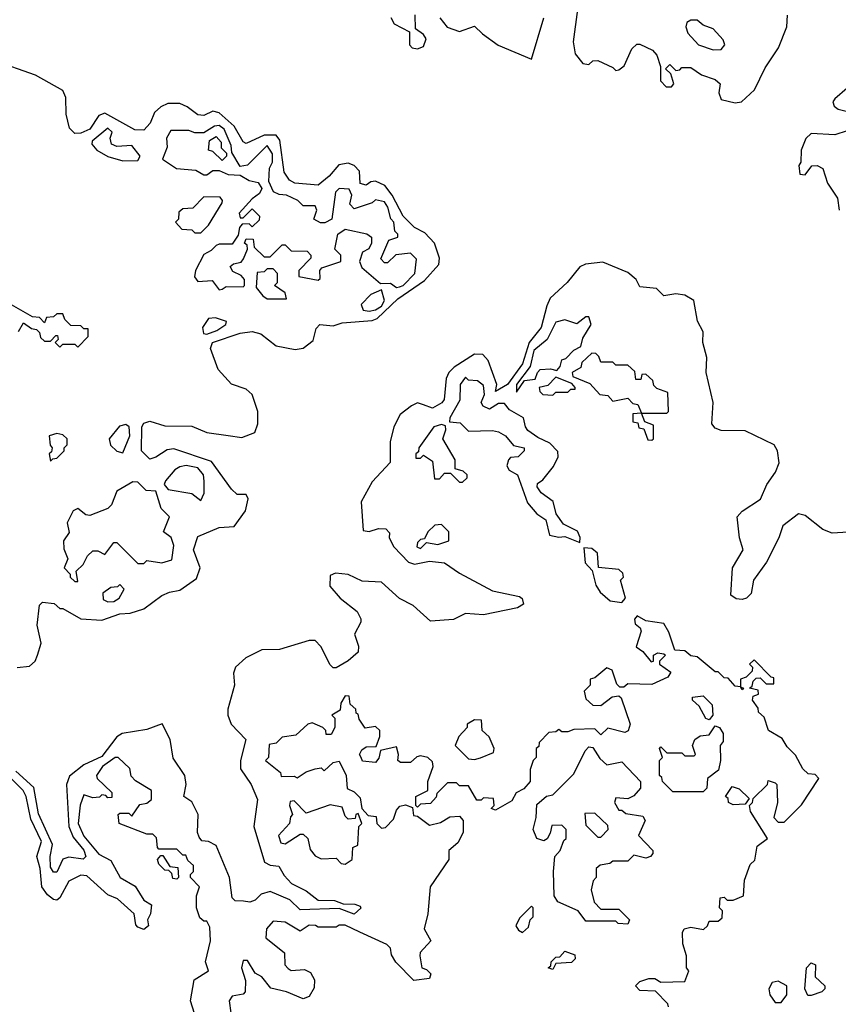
# Model space of a CAD drawing. Extents: x 2737310 to 2869991, y 870230 to 1012730.
# Tile 353 of 479: x 2802292 to 2805015, y 948374 to 951649. Entities that reach past the tile are written whole.
import ezdxf

# ---------------------------------------------------------------- set-up
doc = ezdxf.new("R2010")
doc.units = 0

msp = doc.modelspace()

# ---------------------------------------------------------------- linework, layer by layer
at = {"layer": '0CON02XD'}
for points in [[(2804147.5, 951682.5), (2804133.3, 951575), (2804140, 951535), (2804165, 951503.3), (2804185, 951500), (2804198.3, 951511.7), (2804215, 951512.5), (2804265, 951490), (2804275, 951480), (2804285, 951482.5), (2804302.5, 951495), (2804328.3, 951551.7), (2804345, 951567.5), (2804355, 951567.5), (2804396.9, 951546.9), (2804411.2, 951531.2), (2804423, 951493), (2804423.8, 951445), (2804442.5, 951425), (2804460, 951425), (2804467.5, 951435), (2804458.3, 951468.3), (2804440, 951485), (2804455, 951500), (2804475, 951480), (2804488.3, 951481.7), (2804495, 951490), (2804525, 951490), (2804560, 951465), (2804605, 951450), (2804622.5, 951435), (2804618, 951405), (2804625, 951383.8), (2804672.3, 951372.3), (2804692.5, 951375), (2804736, 951415), (2804771.5, 951488.5), (2804815.8, 951555), (2804843.8, 951625), (2804845.8, 951664.2)], [(2803526.1, 951656.1), (2803537.5, 951635), (2803588.3, 951608.3), (2803588.8, 951565), (2803597.5, 951555), (2803615, 951552), (2803635, 951560), (2803643.8, 951585), (2803635, 951600), (2803608.3, 951618.3), (2803607.5, 951665)], [(2803690, 951655), (2803713.6, 951623.6), (2803755, 951610), (2803805, 951627.5), (2803831.2, 951601.2), (2803883.9, 951563.9), (2803995, 951517.5), (2804035.7, 951655)], [(2804598.3, 951548.3), (2804625, 951550), (2804637.5, 951565), (2804631.7, 951581.7), (2804598.3, 951618.3), (2804565, 951630), (2804545, 951647.5), (2804525, 951647.5), (2804510.7, 951639.3), (2804507.5, 951625), (2804514.1, 951604.1), (2804550, 951565), (2804598.3, 951548.3)], [(2802283.6, 949493.6), (2802325, 949498.8), (2802343.3, 949515), (2802351.2, 949535), (2802363.8, 949575), (2802350, 949635), (2802358.3, 949701.7), (2802368.3, 949711.7), (2802407, 949707), (2802425, 949690), (2802435, 949690), (2802495, 949656.2), (2802565, 949651.2), (2802625, 949672), (2802660, 949675), (2802705, 949688.8), (2802765, 949733.3), (2802790, 949745), (2802825, 949751.2), (2802879.7, 949790.3), (2802892, 949825), (2802870, 949885), (2802885, 949930), (2802955, 949960), (2803005, 949963.3), (2803043.3, 950015), (2803052.5, 950055), (2803045, 950070), (2803015, 950070), (2802997, 950087), (2802929.5, 950179.5), (2802805, 950221.2), (2802782.3, 950217.7), (2802745, 950193.3), (2802725, 950187.5), (2802697.5, 950215), (2802698, 950295), (2802705, 950306.7), (2802725, 950313.8), (2802775, 950298), (2802865, 950296.7), (2802915, 950276), (2802986, 950266), (2803030.7, 950259.3), (2803073.9, 950276.1), (2803084, 950305), (2803084, 950345), (2803065, 950402.5), (2803045, 950420), (2802996.4, 950436.4), (2802952.5, 950485), (2802926.7, 950555), (2802933.8, 950575), (2803025, 950606), (2803065, 950612), (2803093.8, 950603.8), (2803145, 950563.8), (2803208.3, 950551.7), (2803235, 950556.7), (2803268.3, 950581.7), (2803278.3, 950621.7), (2803290, 950635), (2803335, 950630.8), (2803365, 950640.6), (2803465, 950648.1), (2803481.2, 950655), (2803549.7, 950720.3), (2803638.5, 950781.5), (2803686.2, 950835), (2803688.8, 950855), (2803672, 950905), (2803640, 950940), (2803605, 950958), (2803567.5, 950995), (2803531.4, 951065), (2803506.8, 951096.8), (2803475, 951111.2), (2803460.5, 951109.5), (2803445, 951098.8), (2803425, 951103.8), (2803422, 951145), (2803405, 951164.2), (2803385, 951171.4), (2803353.5, 951166.5), (2803321.4, 951128.6), (2803285, 951098), (2803207.5, 951105), (2803190, 951115), (2803171.2, 951141.2), (2803157.6, 951247.6), (2803145, 951264.2), (2803105, 951264.4), (2803045, 951236.7), (2803035, 951242.5), (2803005.7, 951295), (2802955, 951339.2), (2802935, 951344.2), (2802905, 951330), (2802885, 951332), (2802849.4, 951359.4), (2802825, 951370), (2802785, 951370), (2802761.1, 951358.9), (2802740.2, 951339.8), (2802725.5, 951304.5), (2802705, 951280.8), (2802675, 951282.5), (2802575, 951337.5), (2802555, 951330), (2802525, 951284.2), (2802495, 951270.8), (2802475, 951270), (2802457.7, 951287.7), (2802447.1, 951335), (2802445, 951390), (2802435, 951413.3), (2802345, 951464), (2802205, 951513.3)], [(2805045, 951421.2), (2805003.3, 951385), (2804996.7, 951375), (2805001.2, 951361.2), (2805015, 951350.8), (2805082.5, 951335)], [(2802955, 950750), (2802965, 950752.5), (2802978.3, 950761.7), (2803035, 950760), (2803040, 950765), (2803040, 950785), (2803028.3, 950798.3), (2803000.7, 950810.7), (2802992.5, 950827.5), (2803003, 950837), (2803028.3, 950841.7), (2803037, 950853), (2803050, 950885), (2803048.3, 950898.3), (2803040, 950905), (2803045, 950920), (2803068.3, 950918.3), (2803071.7, 950891.7), (2803105, 950860), (2803125, 950860), (2803165, 950900), (2803175, 950900), (2803195, 950880), (2803248.3, 950878.3), (2803260, 950865), (2803260, 950855), (2803220, 950815), (2803220, 950795), (2803285, 950782.5), (2803291.7, 950788.3), (2803290, 950815), (2803297, 950823), (2803360, 950845), (2803360, 950865), (2803340, 950885), (2803350, 950935), (2803375, 950952.5), (2803447, 950937), (2803462.5, 950925), (2803462.5, 950905), (2803453, 950887), (2803432.5, 950875), (2803422.5, 950845), (2803430, 950825), (2803491.7, 950771.7), (2803525, 950772.5), (2803545, 950757.5), (2803555, 950760), (2803567.5, 950765), (2803606.7, 950805), (2803611.7, 950851.7), (2803591.7, 950871.7), (2803543, 950867), (2803515, 950840), (2803505, 950840), (2803493, 950853), (2803520, 950915), (2803550, 950925), (2803550, 950935), (2803540, 950945), (2803536.7, 950975), (2803526.2, 950986.2), (2803516.2, 951025), (2803505, 951042.5), (2803475, 951050), (2803465, 951040), (2803405, 951020), (2803390, 951035), (2803396.7, 951065), (2803387.5, 951085), (2803355, 951087.5), (2803342.5, 951075), (2803330, 950985), (2803307, 950973), (2803293, 950973), (2803270, 950985), (2803280, 951015), (2803275, 951030), (2803235, 951030), (2803217, 951047), (2803180, 951065), (2803155, 951067.5), (2803136.7, 951076.7), (2803120.7, 951110.7), (2803123.3, 951155), (2803133.3, 951175), (2803133, 951203), (2803115, 951230), (2803050, 951165), (2803025, 951160), (2802997.5, 951207.5), (2802995, 951230), (2802972.5, 951285), (2802955, 951296.7), (2802940, 951295), (2802905, 951272.5), (2802875, 951272.5), (2802855, 951280), (2802795, 951280), (2802780, 951255), (2802782.5, 951225), (2802767.5, 951185), (2802814.1, 951154.1), (2802878.3, 951148.3), (2802905, 951132.5), (2802915, 951132.5), (2802935, 951147.5), (2802955, 951147.5), (2802985, 951134), (2803025, 951131.2), (2803055, 951113.8), (2803085, 951107.5), (2803097, 951087), (2803089.3, 951070.7), (2803065, 951052.5), (2803022.5, 951005), (2803025, 950990), (2803035, 950990), (2803065, 951020), (2803090, 950995), (2803088.3, 950981.7), (2803065, 950960), (2803055, 950970), (2803031.7, 950968.3), (2803023, 950957), (2803018.3, 950931.7), (2802998.3, 950901.7), (2802955, 950902.5), (2802945, 950897.5), (2802929.3, 950880.7), (2802905, 950867.5), (2802876.7, 950815), (2802873.9, 950793.9), (2802885, 950777.5), (2802931.7, 950781.7), (2802955, 950750)], [(2802635, 951178.8), (2802685, 951180), (2802692.5, 951195), (2802665, 951230), (2802615, 951227.5), (2802597.5, 951235), (2802592.5, 951255), (2802600, 951275), (2802585, 951287.5), (2802533.3, 951245), (2802532.5, 951235), (2802548.8, 951215), (2802585, 951193.3), (2802635, 951178.8)], [(2802965, 951180), (2802935, 951210), (2802920, 951215), (2802923, 951247), (2802945, 951260), (2802961.7, 951241.7), (2802962.5, 951222.5), (2802980, 951205), (2802980, 951195), (2802965, 951180)], [(2805045, 951278.8), (2805003.8, 951266.2), (2804925, 951270), (2804906.8, 951253.2), (2804891.2, 951215), (2804890, 951175), (2804883.6, 951163.6), (2804887.5, 951135), (2804905, 951132.5), (2804927, 951163), (2804945, 951163.8), (2804963.9, 951153.9), (2804978.8, 951105), (2805012.5, 951055), (2805017.5, 951015)], [(2802895, 950940), (2802920, 950965), (2802965, 951040), (2802967, 951047), (2802958.3, 951058.3), (2802905, 951060), (2802868.3, 951021.7), (2802835, 951020), (2802821.7, 951008.3), (2802820, 950985), (2802810, 950975), (2802831.7, 950951.7), (2802865, 950950), (2802875, 950940), (2802895, 950940)], [(2805065, 949945.7), (2804995, 949940.8), (2804963.3, 949953.3), (2804905, 950000), (2804882.5, 950005), (2804830.8, 949965), (2804817.5, 949925), (2804775.9, 949844.1), (2804732.5, 949785), (2804725, 949740), (2804710, 949725), (2804695, 949720), (2804675, 949722.5), (2804657.5, 949735), (2804662.5, 949825), (2804698.8, 949885), (2804686.7, 949925), (2804678.8, 949995), (2804695.6, 950014.4), (2804755.8, 950054.2), (2804777.6, 950102.4), (2804806.3, 950143.7), (2804817.8, 950175), (2804812.9, 950215), (2804802, 950235), (2804705, 950281.2), (2804625, 950282), (2804605, 950290), (2804594, 950304), (2804599.2, 950375), (2804576, 950475), (2804578, 950525), (2804564, 950575), (2804565, 950610), (2804546.1, 950646.1), (2804534, 950715), (2804505, 950732.5), (2804475, 950737.1), (2804435, 950730), (2804410, 950755), (2804355, 950760), (2804342.5, 950785), (2804315, 950807.5), (2804231.7, 950841.7), (2804173.9, 950836.1), (2804155, 950826.7), (2804113.3, 950775), (2804057, 950723), (2804045, 950697.5), (2804027.1, 950625), (2803987.1, 950575), (2803965, 950503.8), (2803915, 950435.8), (2803875, 950412.5), (2803878.8, 950435), (2803850, 950515), (2803832.5, 950535), (2803805, 950536), (2803737, 950493), (2803720, 950475), (2803710.8, 950455), (2803704.1, 950385.9), (2803695.7, 950374.3), (2803665, 950356.2), (2803635, 950368), (2803615, 950374), (2803595, 950364.2), (2803558, 950335), (2803536, 950295), (2803524, 950245), (2803523.9, 950176.1), (2803465, 950111.2), (2803427.5, 950045), (2803435, 949950), (2803455, 949946.7), (2803485, 949956.7), (2803510, 949955), (2803521.7, 949941.7), (2803521.2, 949925), (2803536.7, 949895), (2803585, 949844), (2803605, 949838), (2803655, 949847.5), (2803705, 949842.5), (2803755, 949807.5), (2803865, 949748.8), (2803955, 949730), (2803963.3, 949723.3), (2803967.5, 949705), (2803948, 949692), (2803835, 949668.8), (2803775, 949673.8), (2803735, 949653.3), (2803658.3, 949648.3), (2803600.7, 949700.7), (2803555, 949723.3), (2803495, 949778), (2803431.7, 949781.7), (2803385, 949803.3), (2803342, 949808), (2803325, 949800), (2803324.1, 949764.1), (2803357.5, 949725), (2803415, 949680), (2803426.2, 949656.2), (2803426.7, 949645), (2803406.2, 949605), (2803418.8, 949565), (2803417.5, 949545), (2803385, 949516.7), (2803345, 949493.3), (2803335, 949493.3), (2803325, 949502.5), (2803294.2, 949564.2), (2803275, 949583.8), (2803255, 949583.8), (2803156.1, 949553.9), (2803097.7, 949552.3), (2803044.2, 949525.8), (2803010, 949495), (2803003.3, 949475), (2803006.7, 949435), (2802983.8, 949355), (2802983.8, 949335), (2802995.9, 949305.9), (2803043.8, 949255), (2803026.7, 949185), (2803027, 949157), (2803062.5, 949105), (2803083.3, 949055), (2803071.2, 948965), (2803106.4, 948846.4), (2803125, 948836.7), (2803153.6, 948833.6), (2803171.7, 948801.7), (2803196.1, 948776.1), (2803245, 948751.2), (2803285, 948720), (2803339.3, 948719.3), (2803368.3, 948708.3), (2803406.4, 948706.4), (2803425, 948700), (2803427, 948693), (2803405, 948673.8), (2803355, 948692.5), (2803225, 948687.5), (2803190.7, 948720.7), (2803125, 948748.8), (2803095, 948740), (2803075, 948720), (2803057, 948713), (2803037, 948717), (2803008.3, 948718.3), (2802998.3, 948728.3), (2802990, 948795), (2802945, 948902.5), (2802920, 948915), (2802897.5, 948917.5), (2802889.3, 948929.3), (2802883.8, 948945), (2802886, 949005), (2802865, 949047.5), (2802837.5, 949065), (2802846.2, 949105), (2802841.2, 949135), (2802802.3, 949192.3), (2802792, 949255), (2802766.2, 949306.2), (2802715, 949288), (2802632.5, 949275), (2802615, 949263.3), (2802565, 949197.5), (2802505, 949170), (2802457.7, 949132.3), (2802448, 949105), (2802455.7, 948965), (2802470, 948930), (2802505, 948886.7), (2802512.5, 948865), (2802503, 948857), (2802455, 948863.3), (2802435, 948856.7), (2802415, 948813.3), (2802405, 948813.3), (2802395, 948830), (2802393.8, 948865), (2802401.2, 948905), (2802355, 949007.5), (2802338.8, 949095), (2802279.7, 949149.7)], [(2803180, 950720), (2803175, 950740), (2803140, 950765), (2803150, 950775), (2803150, 950805), (2803135, 950820), (2803115, 950820), (2803105, 950810), (2803081.7, 950808.3), (2803078.3, 950758.3), (2803100.7, 950730.7), (2803115, 950720), (2803175, 950720), (2803180, 950720)], [(2803455, 950678.8), (2803475, 950684), (2803495, 950696.2), (2803505.8, 950715), (2803495, 950750), (2803460, 950735), (2803428.3, 950701.7), (2803435, 950682.5), (2803455, 950678.8)], [(2802288.3, 950611.7), (2802305, 950640), (2802331.7, 950621.7), (2802348.3, 950618.3), (2802358.3, 950608.3), (2802361.7, 950591.7), (2802375, 950580), (2802395, 950580), (2802411.7, 950598.3), (2802418.3, 950598.3), (2802420, 950585), (2802410, 950575), (2802425, 950560), (2802435, 950570), (2802475, 950570), (2802485, 950560), (2802520, 950595), (2802520, 950620), (2802505, 950620), (2802495, 950630), (2802461.7, 950631.7), (2802441.7, 950651.7), (2802435, 950670), (2802415, 950670), (2802405, 950660), (2802381.7, 950658.3), (2802375, 950640), (2802358.3, 950658.3), (2802335, 950660), (2802265, 950700)], [(2802915, 950603.3), (2802947.5, 950615), (2802977.5, 950635), (2802980, 950645), (2802943, 950657), (2802920, 950655), (2802900, 950625), (2802903.3, 950605), (2802915, 950603.3)], [(2803945, 950410), (2803971.7, 950448.3), (2804007, 950453), (2804014.2, 950475.8), (2804023.3, 950485), (2804058, 950488), (2804078.3, 950481.7), (2804090, 950495), (2804095, 950517.5), (2804108.3, 950521.7), (2804135, 950550), (2804158.3, 950561.7), (2804165, 950590), (2804193.3, 950635), (2804185, 950660), (2804175, 950660), (2804145, 950637.5), (2804105, 950650), (2804075, 950642.5), (2804046.7, 950585), (2804001.7, 950548.3), (2803990, 950495), (2803944.2, 950435), (2803945, 950410)], [(2804445, 950340), (2804450, 950345), (2804448.3, 950408.3), (2804411.7, 950421.7), (2804401.7, 950431.7), (2804398.3, 950448.3), (2804375, 950470), (2804361.7, 950468.3), (2804358.3, 950451.7), (2804341.7, 950451.7), (2804338.3, 950478.3), (2804315, 950500), (2804275, 950500), (2804265, 950510), (2804225, 950510), (2804218.3, 950528.3), (2804208.3, 950538.3), (2804195, 950540), (2804161.7, 950508.3), (2804158.3, 950491.7), (2804130, 950475), (2804131.7, 950461.7), (2804188.3, 950438.3), (2804221.7, 950401.7), (2804248.3, 950398.3), (2804265, 950380), (2804315, 950390), (2804331.7, 950371.7), (2804348.3, 950368.3), (2804360, 950340), (2804445, 950340)], [(2804155, 949910), (2804156.4, 949926.4), (2804148, 949948), (2804100.5, 949970.5), (2804076.7, 950005), (2804066, 950046), (2804026.7, 950075), (2804013.3, 950095), (2804014.2, 950105.8), (2804032, 950118), (2804067.3, 950162.7), (2804083.3, 950195), (2804082.5, 950212.5), (2804055, 950240), (2804015, 950258.8), (2803982.5, 950282.5), (2803974, 950294), (2803967.5, 950325), (2803921.2, 950351.2), (2803905, 950372.5), (2803885, 950372.5), (2803855, 950353.3), (2803833.6, 950363.6), (2803827.5, 950375), (2803837.7, 950402.3), (2803835, 950432.5), (2803815, 950447.5), (2803785, 950450), (2803775, 950460), (2803757.5, 950435), (2803756.4, 950383.6), (2803722.5, 950325), (2803721.7, 950311.7), (2803757.5, 950307.5), (2803785, 950280), (2803865, 950282.5), (2803885, 950277.5), (2803907.5, 950265), (2803935, 950232.5), (2803970, 950225), (2803970, 950215), (2803950, 950195), (2803925, 950192.5), (2803917.5, 950185), (2803912.5, 950165), (2803920.7, 950150.7), (2803947.5, 950135), (2803981.2, 950041.2), (2804012.5, 950005), (2804042.5, 949985), (2804053.9, 949933.9), (2804085, 949927.5), (2804105, 949930), (2804155, 949910)], [(2804065, 950400), (2804075, 950410), (2804115, 950410), (2804125, 950420), (2804140, 950420), (2804140, 950425), (2804128.3, 950438.3), (2804075, 950460), (2804048.3, 950431.7), (2804020, 950425), (2804021.7, 950411.7), (2804031.7, 950401.7), (2804065, 950400)], [(2804395, 950250), (2804400, 950255), (2804400, 950300), (2804371.7, 950311.7), (2804360, 950340), (2804331.7, 950338.3), (2804331.7, 950311.7), (2804348.3, 950308.3), (2804351.7, 950291.7), (2804368.3, 950288.3), (2804381.7, 950251.7), (2804395, 950250)], [(2802635, 950207.5), (2802658.8, 950265), (2802656.7, 950295), (2802645, 950302.5), (2802623.6, 950296.4), (2802590, 950255), (2802594.1, 950234.1), (2802615, 950213.3), (2802635, 950207.5)], [(2803765, 950110), (2803780, 950125), (2803780, 950135), (2803767, 950147), (2803740, 950155), (2803740, 950185), (2803700, 950255), (2803710, 950285), (2803708.3, 950298.3), (2803695, 950302.5), (2803670, 950295), (2803620, 950225), (2803618.3, 950211.7), (2803610, 950205), (2803610, 950190), (2803625, 950190), (2803635, 950200), (2803665, 950180), (2803671.7, 950121.7), (2803688.3, 950121.7), (2803705, 950140), (2803725, 950140), (2803755, 950110), (2803765, 950110)], [(2802395, 950180), (2802401.7, 950188.3), (2802415, 950190), (2802440, 950215), (2802440, 950225), (2802450, 950235), (2802450, 950255), (2802435, 950267.5), (2802415, 950272.5), (2802390, 950265), (2802393, 950233), (2802400, 950225), (2802398.3, 950211.7), (2802390, 950205), (2802395, 950180)], [(2802895, 950050), (2802906.1, 950073.9), (2802906.1, 950113.9), (2802903.8, 950135), (2802885, 950158), (2802845.7, 950165.7), (2802825, 950162), (2802808, 950152), (2802777.5, 950115), (2802773, 950103), (2802786.4, 950086.4), (2802865, 950073.3), (2802895, 950050)], [(2802485, 949780), (2802480, 949815), (2802503, 949837), (2802517.5, 949865), (2802535, 949882.5), (2802551.7, 949881.7), (2802575, 949870), (2802605, 949910), (2802615, 949910), (2802685, 949840), (2802705, 949840), (2802715, 949850), (2802765, 949842.5), (2802798.3, 949851.7), (2802805, 949900), (2802796.1, 949926.1), (2802770, 949945), (2802790, 949995), (2802763, 950023), (2802745, 950080), (2802713, 950083), (2802685, 950110), (2802668.3, 950111.7), (2802615, 950080), (2802597.5, 950035), (2802585, 950022.5), (2802525, 950000), (2802511.7, 950001.7), (2802485, 950022.5), (2802470, 950015), (2802450, 949975), (2802457, 949943), (2802437.5, 949915), (2802438.3, 949888.3), (2802452.5, 949855), (2802440, 949825), (2802460, 949805), (2802460, 949795), (2802475, 949780), (2802485, 949780)], [(2803625, 949890), (2803645, 949910), (2803683, 949903), (2803720, 949915), (2803720, 949945), (2803695, 949970), (2803673, 949967), (2803650, 949945), (2803638.3, 949921.7), (2803625, 949920), (2803615, 949910), (2803612.5, 949895), (2803625, 949890)], [(2804295, 949710), (2804307.5, 949725), (2804290, 949785), (2804300, 949795), (2804298.3, 949808.3), (2804285, 949820), (2804217, 949827), (2804213.8, 949873.8), (2804195, 949890), (2804168.3, 949891.7), (2804172.7, 949842.7), (2804196.7, 949816.7), (2804208.3, 949768.3), (2804222.5, 949745), (2804256.1, 949716.1), (2804295, 949710)], [(2802585, 949712.5), (2802605, 949713.3), (2802622.5, 949725), (2802640, 949755), (2802625, 949770), (2802617.5, 949762.5), (2802595, 949760), (2802568.3, 949741.7), (2802570, 949720), (2802585, 949712.5)], [(2804450, 948365), (2804447.5, 948375), (2804407, 948417), (2804355, 948420), (2804340, 948435), (2804355, 948450), (2804385, 948460), (2804405, 948460), (2804425, 948447.5), (2804505, 948450), (2804517.5, 948485), (2804510, 948495), (2804510, 948535), (2804497.5, 948575), (2804497, 948613), (2804502.5, 948625), (2804525, 948630), (2804567, 948623), (2804580, 948635), (2804585, 948650), (2804615, 948650), (2804628.3, 948661.7), (2804630, 948685), (2804620, 948695), (2804621.7, 948728.3), (2804635, 948730), (2804645, 948720), (2804665, 948720), (2804700, 948735), (2804703, 948787), (2804721.7, 948838.3), (2804737, 948853), (2804745, 948900), (2804780, 948925), (2804722.5, 949015), (2804720, 949035), (2804730, 949045), (2804731.7, 949058.3), (2804780, 949105), (2804781.7, 949118.3), (2804805, 949110), (2804810, 949105), (2804812.5, 949045), (2804800, 948995), (2804815, 948980), (2804835, 948980), (2804893, 949037), (2804950, 949125), (2804938.3, 949138.3), (2804915, 949140), (2804897, 949157), (2804872.5, 949202.5), (2804845, 949230), (2804828.3, 949258.3), (2804782.5, 949285), (2804768.3, 949328.3), (2804750, 949345), (2804748.3, 949358.3), (2804730, 949385), (2804731.7, 949398.3), (2804750, 949405), (2804748.3, 949418.3), (2804720, 949425), (2804728.3, 949431.7), (2804731.7, 949448.3), (2804741.7, 949458.3), (2804755, 949460), (2804775, 949440), (2804800, 949440), (2804800, 949460), (2804791.7, 949461.7), (2804735, 949520), (2804720, 949505), (2804730, 949495), (2804728.3, 949481.7), (2804708.3, 949461.7), (2804690, 949455), (2804690, 949430), (2804700, 949425), (2804695, 949420), (2804690, 949430), (2804671.7, 949431.7), (2804648.3, 949458.3), (2804635, 949460), (2804615, 949480), (2804605, 949480), (2804545, 949530), (2804525, 949532.5), (2804505, 949550), (2804471.7, 949551.7), (2804451.7, 949611.7), (2804435, 949640), (2804375, 949648.8), (2804346.1, 949666.1), (2804336.7, 949655), (2804339.3, 949639.3), (2804356.1, 949626.1), (2804358.8, 949615), (2804343, 949563), (2804365, 949547.5), (2804393, 949513), (2804400, 949515), (2804400, 949535), (2804415, 949542.5), (2804435, 949540), (2804440, 949535), (2804420, 949515), (2804420, 949505), (2804458.3, 949478.3), (2804448.3, 949461.7), (2804395, 949437.5), (2804315, 949440), (2804301.7, 949428.3), (2804288.3, 949428.3), (2804278.3, 949438.3), (2804262.5, 949485), (2804245, 949492.5), (2804205, 949460), (2804190, 949455), (2804190, 949435), (2804170, 949415), (2804175, 949390), (2804198.3, 949368.3), (2804225, 949367.5), (2804263, 949397), (2804285, 949400), (2804293, 949393), (2804322.5, 949305), (2804316.4, 949283.6), (2804305, 949277.5), (2804248.3, 949291.7), (2804225, 949270), (2804205, 949290), (2804135, 949287.5), (2804115, 949280), (2804095, 949280), (2804085, 949287.5), (2804075, 949280), (2804051.7, 949278.3), (2804020, 949245), (2804018.3, 949231.7), (2804010, 949225), (2804010, 949195), (2804000, 949185), (2803990, 949155), (2803990, 949115), (2803969.3, 949090.7), (2803943.3, 949076.7), (2803929.3, 949050.7), (2803875, 949020), (2803860, 949025), (2803870, 949035), (2803868.3, 949058.3), (2803835, 949060), (2803827, 949053), (2803813, 949053), (2803785, 949100), (2803755, 949100), (2803745, 949110), (2803715, 949110), (2803680, 949075), (2803677, 949063), (2803658.3, 949041.7), (2803625, 949040), (2803615, 949030), (2803610, 949035), (2803610, 949065), (2803650, 949085), (2803650, 949115), (2803667.5, 949165), (2803665, 949180), (2803650, 949195), (2803625, 949200), (2803613, 949197), (2803591.7, 949178.3), (2803558.3, 949178.3), (2803550, 949185), (2803552.5, 949205), (2803545, 949230), (2803491.7, 949218.3), (2803487, 949193), (2803475, 949177.5), (2803432.5, 949182.5), (2803427.5, 949195), (2803422.5, 949205), (2803430, 949220), (2803445, 949230), (2803478.3, 949231.7), (2803490, 949265), (2803490, 949285), (2803475, 949297.5), (2803441.7, 949291.7), (2803421.7, 949321.7), (2803418.3, 949338.3), (2803411.7, 949341.7), (2803410, 949355), (2803391.7, 949371.7), (2803388.3, 949398.3), (2803375, 949400), (2803360, 949375), (2803358.3, 949351.7), (2803330, 949335), (2803340, 949325), (2803340, 949295), (2803328.3, 949271.7), (2803311.7, 949271.7), (2803310, 949285), (2803300, 949295), (2803265, 949310), (2803250, 949305), (2803210.7, 949269.3), (2803165, 949262.5), (2803145, 949242.5), (2803121.7, 949238.3), (2803120, 949195), (2803110, 949185), (2803160, 949145), (2803161.7, 949131.7), (2803205, 949132.5), (2803215, 949127.5), (2803245, 949147.5), (2803275, 949157.5), (2803295, 949160), (2803305, 949150), (2803335, 949177.5), (2803355, 949182.5), (2803377.5, 949135), (2803381.7, 949091.7), (2803405, 949080), (2803425, 949060), (2803430, 949025), (2803451.7, 949001.7), (2803478.3, 948998.3), (2803480, 948975), (2803495, 948960), (2803508.3, 948961.7), (2803535, 948990), (2803545, 949020), (2803557, 949033), (2803575, 949037.5), (2803598.3, 949028.3), (2803601.7, 949001.7), (2803615, 949000), (2803655, 948970), (2803691.7, 948978.3), (2803723, 948997), (2803755, 949000), (2803767.5, 948985), (2803767.5, 948945), (2803749.3, 948910.7), (2803720, 948885), (2803720, 948855), (2803657.5, 948765), (2803650, 948675), (2803637.5, 948625), (2803660, 948585), (2803623.9, 948546.1), (2803622.5, 948535), (2803630, 948495), (2803645, 948490), (2803660, 948475), (2803655, 948460), (2803603, 948453), (2803543.6, 948513.6), (2803528.3, 948538.3), (2803525, 948560), (2803513, 948573), (2803423.3, 948613.3), (2803375, 948636.7), (2803355, 948636.7), (2803345, 948630), (2803285, 948630), (2803276.4, 948636.4), (2803255, 948636.7), (2803225, 948617.5), (2803175, 948647.5), (2803135, 948650), (2803112.5, 948625), (2803111.2, 948595), (2803172.5, 948545), (2803173.8, 948505), (2803185, 948492.5), (2803195, 948486.7), (2803239.3, 948489.3), (2803259.3, 948479.3), (2803272.5, 948455), (2803271.7, 948428.3), (2803255, 948400), (2803235, 948392.5), (2803180, 948415), (2803127.5, 948427.5), (2803097.5, 948465), (2803075, 948477.5), (2803049.3, 948519.3), (2803035, 948520), (2803030, 948495), (2803043, 948453), (2803042.5, 948415), (2803035, 948407.5), (2802998.8, 948401.2), (2802989.2, 948385), (2802993.8, 948345)], [(2804585, 949320), (2804573.9, 949323.9), (2804552.5, 949365), (2804530, 949385), (2804530, 949395), (2804565, 949400), (2804595, 949370), (2804597.5, 949335), (2804585, 949320)], [(2803805, 949187.5), (2803825, 949193.3), (2803868.3, 949211.7), (2803870, 949225), (2803853.6, 949263.6), (2803830, 949285), (2803828.3, 949318.3), (2803805, 949320), (2803780, 949305), (2803780, 949295), (2803752.5, 949265), (2803740, 949235), (2803785, 949190), (2803805, 949187.5)], [(2804565, 949080), (2804465, 949080), (2804430, 949115), (2804428.3, 949128.3), (2804420, 949135), (2804420, 949185), (2804430, 949195), (2804420, 949225), (2804425, 949230), (2804445, 949210), (2804495, 949210), (2804505, 949200), (2804535, 949200), (2804540, 949205), (2804530, 949235), (2804537.5, 949255), (2804555, 949266.7), (2804585, 949270), (2804605, 949300), (2804620, 949295), (2804632.5, 949275), (2804631.7, 949248.3), (2804622.5, 949235), (2804623.3, 949185), (2804617, 949153), (2804580, 949125), (2804577.5, 949092.5), (2804565, 949080)], [(2804315, 948640), (2804283, 948643), (2804275, 948650), (2804175, 948650), (2804150, 948685), (2804082.5, 948715), (2804070, 948735), (2804067.5, 948815), (2804072.5, 948865), (2804090, 948885), (2804101.7, 948918.3), (2804110, 948925), (2804110, 948955), (2804095, 948970), (2804061.7, 948968.3), (2804057, 948943), (2804046.4, 948923.6), (2804035, 948917.5), (2804012.5, 948925), (2804000, 948955), (2804010, 948995), (2804011.7, 949038.3), (2804043.8, 949066.2), (2804065, 949070), (2804135, 949140), (2804173, 949217), (2804185, 949230), (2804198.3, 949228.3), (2804221.7, 949191.7), (2804245, 949170), (2804295, 949180), (2804357.5, 949115), (2804357, 949093), (2804335, 949067.5), (2804315, 949057.5), (2804275, 949060), (2804270, 949045), (2804285, 949020), (2804295, 949020), (2804308.3, 949008.3), (2804365, 949000), (2804372.5, 948985), (2804350, 948935), (2804397.5, 948885), (2804397.5, 948875), (2804390, 948865), (2804375, 948860), (2804335, 948870), (2804315, 948850), (2804265, 948850), (2804255, 948842.5), (2804223, 948837), (2804210, 948825), (2804210, 948795), (2804200, 948785), (2804192.5, 948755), (2804203, 948713), (2804225, 948690), (2804285, 948690), (2804320, 948655), (2804315, 948640)], [(2802873.3, 948343.3), (2802860, 948385), (2802872.5, 948455), (2802920, 948485), (2802910, 948515), (2802926.7, 948585), (2802925, 948630), (2802915, 948650), (2802905, 948650), (2802891.7, 948661.7), (2802880, 948695), (2802880, 948735), (2802890, 948765), (2802860, 948795), (2802860, 948805), (2802870, 948815), (2802870, 948835), (2802851.7, 948851.7), (2802845, 948870), (2802835, 948870), (2802815, 948890), (2802755, 948890), (2802750, 948895), (2802747, 948927), (2802735, 948940), (2802715, 948940), (2802622.5, 948975), (2802620, 949005), (2802625, 949010), (2802655, 949010), (2802665, 949000), (2802691.7, 949038.3), (2802715, 949042.5), (2802730, 949055), (2802730, 949085), (2802677, 949117), (2802663, 949133), (2802658.3, 949158.3), (2802620, 949195), (2802610, 949195), (2802567.5, 949165), (2802547.5, 949135), (2802550, 949125), (2802598.3, 949078.3), (2802598.3, 949061.7), (2802585, 949060), (2802578.3, 949068.3), (2802565, 949070), (2802557, 949063), (2802535, 949060), (2802505, 949070), (2802493.6, 949036.4), (2802486.7, 948975), (2802505, 948933.3), (2802555, 948873.3), (2802595, 948852.5), (2802626.7, 948795), (2802676.4, 948766.4), (2802705, 948720), (2802730, 948705), (2802727.5, 948675), (2802717.5, 948655), (2802720, 948635), (2802705, 948622.5), (2802685, 948630), (2802678.3, 948638.3), (2802672.5, 948675), (2802617.5, 948725), (2802585, 948737.5), (2802515, 948801.2), (2802495, 948803.3), (2802455, 948783.3), (2802425, 948727.5), (2802415, 948720), (2802405, 948722.5), (2802385, 948737.5), (2802366.2, 948765), (2802360, 948825), (2802348.8, 948865), (2802364.2, 948915), (2802329.5, 948989.5), (2802314, 949065)], [(2802314, 949065), (2802303.8, 949085), (2802265, 949123.8)], [(2804665, 949037.5), (2804650, 949045), (2804648.3, 949058.3), (2804640, 949065), (2804661.7, 949098.3), (2804685, 949090), (2804718.3, 949058.3), (2804705, 949040), (2804665, 949037.5)], [(2803375, 948840), (2803397.5, 948855), (2803400, 948895), (2803417, 948903), (2803420, 948965), (2803430, 948975), (2803418.3, 949008.3), (2803410, 949005), (2803408.3, 948991.7), (2803385, 948990), (2803375, 949000), (2803365, 949030), (2803325, 949037.5), (2803245, 949010), (2803205, 949050), (2803191.7, 949048.3), (2803190, 949035), (2803200, 949005), (2803193, 948997), (2803190, 948975), (2803152.5, 948935), (2803160.7, 948910.7), (2803175, 948907.5), (2803225, 948940), (2803235, 948940), (2803250, 948925), (2803258.3, 948888.3), (2803275, 948867.5), (2803295, 948857.5), (2803345, 948860), (2803361.7, 948841.7), (2803375, 948840)], [(2804225, 948930), (2804250, 948955), (2804248.3, 948968.3), (2804205, 949010), (2804171.7, 949008.3), (2804175, 948970), (2804215, 948930), (2804225, 948930)], [(2802815, 948790), (2802801.7, 948791.7), (2802798.3, 948808.3), (2802788.3, 948818.3), (2802775, 948820), (2802755, 948840), (2802750, 948855), (2802761.7, 948868.3), (2802768.3, 948868.3), (2802791.7, 948831.7), (2802818.3, 948828.3), (2802820, 948795), (2802815, 948790)], [(2803965, 948612.5), (2803985, 948630), (2803990, 948655), (2804000, 948665), (2804000, 948695), (2803995, 948700), (2803955, 948660), (2803942.5, 948635), (2803950.7, 948620.7), (2803965, 948612.5)], [(2804065, 948490), (2804050, 948495), (2804058.3, 948501.7), (2804060, 948515), (2804075, 948530), (2804088.3, 948531.7), (2804105, 948550), (2804138.3, 948538.3), (2804140, 948525), (2804127, 948513), (2804075, 948510), (2804065, 948490)], [(2804925, 948402.5), (2804913.6, 948403.6), (2804903.8, 948425), (2804908.8, 948495), (2804925, 948511.2), (2804938.8, 948505), (2804937.5, 948465), (2804970, 948435), (2804970, 948425), (2804960, 948415), (2804925, 948402.5)], [(2804825, 948380), (2804843.3, 948405), (2804843.3, 948435), (2804815, 948451.2), (2804795, 948446.7), (2804783.8, 948425), (2804786.7, 948405), (2804805, 948380), (2804825, 948380)]]:
    msp.add_lwpolyline(points, dxfattribs=at)

doc.saveas('drawing.dxf')
